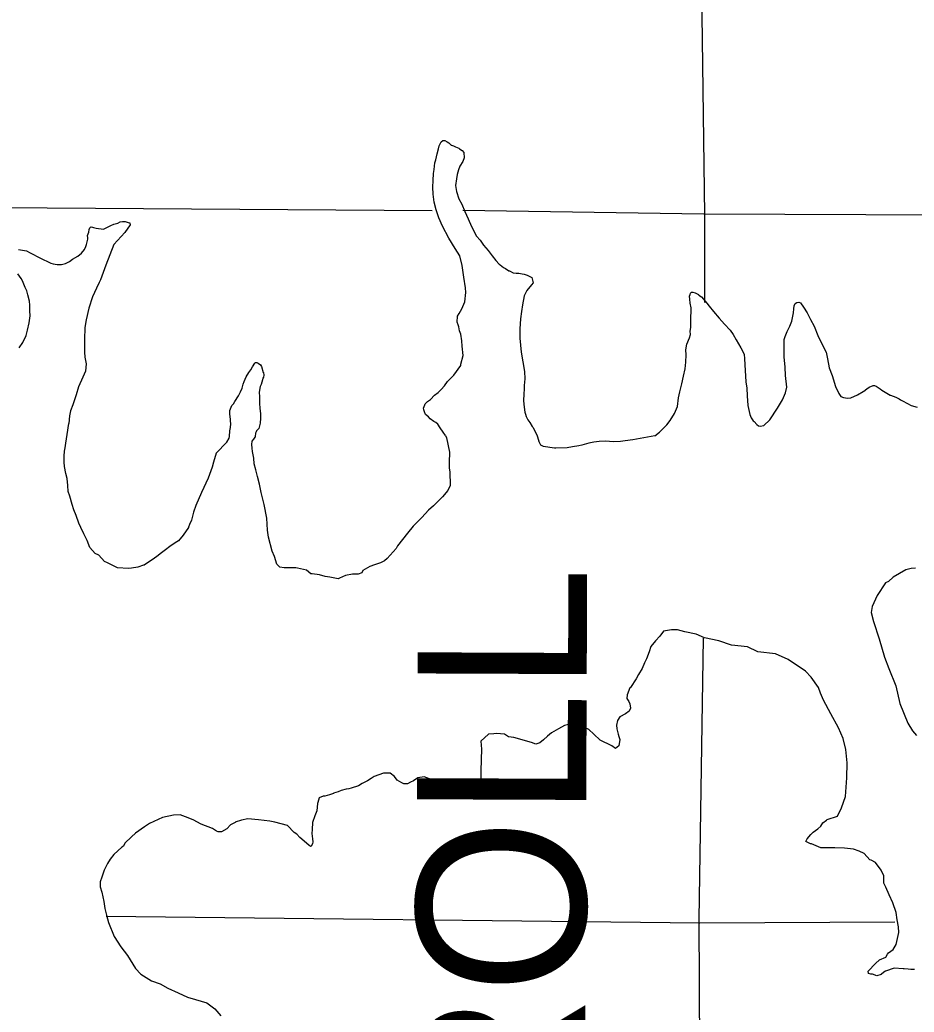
# Model space of a CAD drawing. Extents: x 77230 to 630905, y 790554 to 1662844.
# Drawn here: x 333769 to 340468, y 1589828 to 1597259 of the extents above; entities that cross this region are included whole.
import ezdxf

# ---------------------------------------------------------------- set-up
doc = ezdxf.new("R2010")
doc.units = 0
for name, color, linetype in [('Level 16', 7, 'Continuous'), ('Level 17', 7, 'Continuous'), ('Level 28', 7, 'Continuous')]:
    doc.layers.add(name, color=color, linetype=linetype)

msp = doc.modelspace()

# ---------------------------------------------------------------- linework, layer by layer
at = {"layer": 'Level 16'}
for points in [[(338741.7, 1604524.7), (338815.3, 1601060.6), (338863.6, 1598419.3), (338897.5, 1595799.9), (338898.6, 1595143)], [(336857.9, 1595828.9), (333610.8, 1595852.7), (331145.9, 1595833.5)], [(341926.6, 1595791.1), (338893.5, 1595803.9), (337087.8, 1595832.2)], [(338888.1, 1592628.9), (338854.4, 1590525.3), (338871.5, 1587563.9)], [(340323.8, 1590502.4), (338862.7, 1590495.3), (334414.7, 1590545.7)]]:
    msp.add_lwpolyline(points, dxfattribs=at)
at = {"layer": 'Level 17'}
for points in [[(336958.2, 1594146.7), (336940.6, 1594171.6), (336918.2, 1594203.3), (336899.8, 1594231.1), (336885.7, 1594242.9), (336871.5, 1594252.7), (336843.3, 1594272.4), (336829.1, 1594286.2), (336808.9, 1594303.9), (336800.6, 1594323.8), (336794.4, 1594339.8), (336792.2, 1594353.8), (336794.2, 1594355.8), (336805.8, 1594384), (336823.5, 1594400.3), (336845.3, 1594416.6), (336874.8, 1594449.1), (336902.6, 1594467.5), (336924.3, 1594489.9), (336949.9, 1594518.3), (336971.4, 1594550.6), (337020.8, 1594597.4), (337071.7, 1594670.2), (337073.6, 1594680.3), (337090.7, 1594744.6), (337083.7, 1594816.6), (337081.2, 1594856.6), (337072.5, 1594906.6), (337062.2, 1594930.5), (337057.8, 1594960.5), (337051.6, 1594974.4), (337045.3, 1594996.3), (337048.7, 1595040.4), (337060.4, 1595060.6), (337079.9, 1595095), (337103.2, 1595147.4), (337110.2, 1595217.6), (337107.7, 1595251.6), (337094.6, 1595333.5), (337081.4, 1595419.5), (337064.4, 1595493.3), (337029.7, 1595546.9), (336982.7, 1595624.4), (336935.4, 1595713.8), (336908.6, 1595777.6), (336887.8, 1595835.3), (336873, 1595893.2), (336864.2, 1595953.2), (336863.5, 1596005.2), (336864.8, 1596057.3), (336868.1, 1596107.5), (336871.6, 1596137.6), (336879, 1596187.7), (336884.6, 1596211.9), (336894, 1596256.1), (336905.5, 1596294.3), (336911.2, 1596316.4), (336924.8, 1596346.6), (336936.6, 1596356.8), (336952.6, 1596355), (336970.8, 1596345.3), (336982.9, 1596337.4), (336999.1, 1596321.7), (337003.1, 1596321.7), (337017.1, 1596315.9), (337033.2, 1596308.1), (337057.4, 1596298.4), (337063.4, 1596292.5), (337083.6, 1596280.8), (337093.8, 1596264.9), (337098.3, 1596226.9), (337086.7, 1596198.7), (337065.2, 1596164.4), (337055.6, 1596136.2), (337044.1, 1596102), (337040.5, 1596067.9), (337033.2, 1596017.7), (337039.8, 1595973.7), (337058.6, 1595917.9), (337079.1, 1595878.1), (337101.9, 1595824.4), (337126.6, 1595768.6), (337151.4, 1595710.9), (337190.4, 1595639.4), (337216.8, 1595609.7), (337243.3, 1595572), (337277.8, 1595532.4), (337306.3, 1595492.8), (337334.8, 1595457.1), (337359.2, 1595429.5), (337367.3, 1595423.6), (337391.5, 1595405.9), (337407.6, 1595396.1), (337431.8, 1595380.4), (337435.9, 1595378.5), (337464, 1595364.9), (337486.1, 1595363.2), (337508.1, 1595361.5), (337532.1, 1595357.8), (337546.2, 1595354)], [(333759, 1595538.3), (333819.1, 1595529.2), (333845.3, 1595515.5), (333875.5, 1595499.9), (333893.6, 1595490.2), (333937.9, 1595466.8), (333980.2, 1595447.3), (334002.3, 1595437.6), (334018.4, 1595431.8), (334048.5, 1595426.3), (334080.4, 1595426.7), (334110.3, 1595435.2), (334142.1, 1595449.6), (334163.8, 1595468), (334203.5, 1595488.6), (334231.2, 1595511), (334252.8, 1595539.3), (334262.5, 1595561.5), (334268.3, 1595577.6), (334277.8, 1595615.8), (334277.6, 1595627.8), (334275.4, 1595643.8), (334287, 1595670), (334288.7, 1595690.1), (334292.6, 1595702.2), (334298.5, 1595706.2), (334302.5, 1595708.3), (334312.5, 1595706.4), (334320.5, 1595704.6), (334340.6, 1595698.8), (334396.7, 1595691.6), (334416.5, 1595701.9), (334450.3, 1595718.4), (334474.1, 1595728.8), (334502, 1595737.2), (334519.9, 1595745.5), (334537.8, 1595749.7), (334557.8, 1595750), (334573.9, 1595744.2), (334588, 1595738.4), (334592, 1595738.5), (334594.2, 1595724.5), (334555, 1595665.8), (334472.2, 1595576.5), (334412.4, 1595421.4), (334373.9, 1595312.7), (334362.2, 1595292.5), (334342.8, 1595250.2), (334313.7, 1595185.7), (334286.8, 1595101.2), (334266.1, 1595012.8), (334254.8, 1594956.5), (334252.1, 1594866.3), (334252.8, 1594810.3), (334253.4, 1594770.2), (334255.9, 1594734.2), (334264.6, 1594684.2), (334261.3, 1594628.1), (334242, 1594583.8), (334209, 1594511.2), (334189.8, 1594450.8), (334166.8, 1594376.4), (334149.5, 1594332.1), (334142, 1594293.9), (334134.8, 1594237.7)], [(333765.1, 1594803.3), (333792.6, 1594843.8), (333815.8, 1594896.2), (333827.3, 1594934.4), (333838.5, 1594990.6), (333845.8, 1595042.8), (333843.3, 1595080.8), (333844.7, 1595122.9), (333840.3, 1595152.9), (333827.6, 1595200.8), (333821.2, 1595230.7), (333808.9, 1595254.6), (333788.2, 1595304.4), (333780, 1595322.3), (333753.5, 1595358)], [(337546.2, 1595354), (337568.3, 1595346.3), (337600.4, 1595332.7), (337604.5, 1595328.8), (337615, 1595290.9), (337601.2, 1595274.7), (337567.8, 1595232.1), (337546.4, 1595191.8), (337533.3, 1595125.5), (337526, 1595075.3), (337518.8, 1595019.1), (337513.8, 1594944.9), (337514.8, 1594874.8), (337524.2, 1594770.8), (337550.2, 1594625), (337550.9, 1594570.9), (337547.6, 1594520.8), (337545.9, 1594498.7), (337544.6, 1594452.6), (337541.1, 1594410.5), (337545.6, 1594378.5), (337552.4, 1594320.6), (337556.6, 1594306.6), (337562.8, 1594288.7), (337575.1, 1594264.8), (337589.4, 1594243), (337607.8, 1594213.2), (337610.7, 1594209.5)], [(338562, 1594170.6), (338583.7, 1594195.1), (338615.3, 1594227.6), (338640.8, 1594260), (338674.1, 1594312.5), (338695.3, 1594364.9), (338702.5, 1594429.1), (338713.8, 1594473.3), (338727, 1594533.6), (338740.2, 1594589.9), (338753.5, 1594646.2), (338758.8, 1594696.3), (338760, 1594750.4), (338757.5, 1594788.4), (338764.9, 1594830.6), (338784.3, 1594876.9), (338791.9, 1594903.1), (338791.6, 1594927.1), (338795.2, 1594955.2), (338796.5, 1595005.3), (338797.2, 1595101.5), (338790.7, 1595137.4), (338788.3, 1595167.4), (338786, 1595189.4), (338789.8, 1595203.5), (338793.6, 1595213.6), (338799.6, 1595219.7), (338809.5, 1595219.8), (338827.6, 1595216.1), (338851.8, 1595202.4), (338855.8, 1595198.4), (338876, 1595184.7), (338914.6, 1595137.2), (338932.9, 1595115.4), (338965.5, 1595075.8), (339008.2, 1595024.3), (339048.7, 1594980.9), (339089.4, 1594935.4), (339111.8, 1594903.6), (339136.3, 1594861.9), (339171.2, 1594802.3), (339193.8, 1594754.6), (339198.3, 1594720.6), (339203.4, 1594634.5), (339208.6, 1594548.5), (339215.3, 1594500.5), (339218.1, 1594444.5), (339223, 1594372.4), (339238, 1594304.5), (339248.3, 1594278.7), (339256.5, 1594264.8), (339262.6, 1594256.8), (339270.7, 1594250.9), (339289, 1594229.2), (339303.1, 1594219.3), (339315.1, 1594217.5), (339343.1, 1594221.9), (339386.5, 1594264.6), (339445.2, 1594351.6), (339482.4, 1594414.2), (339505.6, 1594466.6), (339515.1, 1594508.8), (339505.9, 1594594.8), (339501, 1594658.8), (339495.9, 1594736.9), (339495.1, 1594801), (339494.2, 1594865), (339501.8, 1594889.2), (339517.3, 1594925.5), (339536.8, 1594965.8), (339552.3, 1595002.1), (339559.7, 1595040.2), (339563.4, 1595066.3), (339567, 1595094.4), (339570.7, 1595116.5), (339576.4, 1595134.6), (339590.3, 1595142.8), (339604.3, 1595145), (339616.3, 1595141.2), (339638.8, 1595107.5), (339667.3, 1595065.8), (339692, 1595014.1), (339718.7, 1594964.4), (339747.7, 1594894.7), (339782.6, 1594823.1), (339809.3, 1594771.4), (339820, 1594721.5), (339833, 1594653.5), (339853.7, 1594595.8), (339878.9, 1594514), (339903.6, 1594462.3), (339919.9, 1594438.5), (339938, 1594430.7), (339968, 1594425.1), (339994, 1594427.5), (340043.6, 1594452.3), (340087.3, 1594474.9), (340091.3, 1594479), (340115, 1594495.3), (340130.8, 1594509.6), (340160.7, 1594520)], [(335336.8, 1594127.4), (335339.7, 1594138.7), (335341.1, 1594180.8), (335346.7, 1594207), (335348.4, 1594235), (335346.1, 1594257), (335345.9, 1594267), (335343.3, 1594309.1), (335341, 1594335.1), (335356.5, 1594371.3), (335368.3, 1594383.5), (335380, 1594401.7), (335407.5, 1594444.2), (335421, 1594474.4), (335434.7, 1594500.6), (335442.3, 1594530.8), (335450, 1594550.9), (335465.5, 1594585.2), (335485, 1594619.5), (335498.8, 1594637.8), (335512.5, 1594660), (335530.1, 1594688.3), (335534, 1594692.3), (335544, 1594692.5), (335554, 1594688.6), (335572.2, 1594674.9), (335578.4, 1594662.9), (335593, 1594619.1), (335595, 1594619.1), (335597.3, 1594599.1), (335593.5, 1594583), (335589.6, 1594575), (335585.8, 1594562.9), (335576.2, 1594528.7), (335570.5, 1594512.6), (335563, 1594470.4), (335563.5, 1594436.4), (335564.2, 1594388.3), (335566.7, 1594348.3), (335571.2, 1594310.3), (335571.7, 1594276.3), (335568.2, 1594238.2), (335566.4, 1594228.1), (335558.8, 1594200), (335550.9, 1594191.8), (335543, 1594181.7), (335539.1, 1594173.6), (335535.3, 1594163.6), (335531.6, 1594139.5), (335531.7, 1594134.4)], [(340160.7, 1594520), (340170.7, 1594520.2), (340184.7, 1594516.4), (340213, 1594496.7), (340227.1, 1594486.9), (340287.6, 1594449.7), (340291.6, 1594447.8), (340331.8, 1594434.3), (340356, 1594420.7), (340366, 1594414.8), (340382.1, 1594407), (340418.4, 1594387.5), (340446.6, 1594371.9), (340490.8, 1594358.5)], [(335320.5, 1594096.7), (335240.4, 1594014.8), (335218.9, 1593946.4), (335209.2, 1593908.3), (335179.8, 1593827.8), (335128.6, 1593719.2), (335087.3, 1593622.6), (335069.7, 1593572.4), (335054.1, 1593512.1), (335040.4, 1593479.9), (335032.5, 1593459.8), (335032.5, 1593457.8), (334992.9, 1593401.3), (334957.2, 1593359), (334933.3, 1593342.7), (334891.5, 1593314.4), (334859.7, 1593290.1), (334829.8, 1593267.8), (334796, 1593241.5), (334778.1, 1593227.3), (334700.5, 1593174.6), (334696.5, 1593174.5), (334652.5, 1593160.2), (334604.5, 1593153.8), (334582.6, 1593149.6), (334500.5, 1593155), (334426.1, 1593192.5), (334404, 1593202.4), (334361.6, 1593250.2), (334333.5, 1593262), (334293.1, 1593307.8), (334272.7, 1593359.8), (334248.3, 1593409.7), (334225.9, 1593457.7), (334211.6, 1593489.7), (334191.1, 1593547.6), (334172.8, 1593589.6), (334160.5, 1593629.6), (334144, 1593691.7), (334131.7, 1593727.7), (334127.4, 1593771.7), (334122.9, 1593825.8), (334114.6, 1593861.9), (334104.2, 1593913.9), (334102, 1593946), (334101.7, 1593986.1), (334103.3, 1594034.2), (334105.3, 1594038.2), (334134.8, 1594237.7)], [(337610.7, 1594209.5), (337641.3, 1594151.2), (337656.2, 1594104.7)], [(338526, 1594143.8), (338562, 1594170.6)], [(335320.5, 1594096.7), (335336.8, 1594127.4)], [(335506.2, 1594078.4), (335508.2, 1594104.5), (335521.3, 1594119.1), (335531.7, 1594134.4)], [(336965.3, 1594129), (336987.7, 1594022), (336984.3, 1593943.8), (336984.6, 1593901.7), (336990.9, 1593873.7), (336991.6, 1593773.4), (336973.9, 1593735.2), (336936.3, 1593686.8), (336866.7, 1593620.1), (336831, 1593587.7), (336781.3, 1593533.2), (336715.8, 1593468.6), (336672.2, 1593414.1), (336598.8, 1593321.3), (336587, 1593299.2), (336543.4, 1593250.7), (336519.5, 1593224.5), (336501.6, 1593208.3), (336471.8, 1593192), (336425.8, 1593177.6), (336389.9, 1593165.3), (336338.1, 1593134.9), (336330.2, 1593118.8), (336304.3, 1593108.5), (336262.2, 1593108.2), (336208.3, 1593097.8), (336164.4, 1593077.4), (336154.4, 1593073.3), (336090.3, 1593086.9), (336056.2, 1593090.6), (336014.1, 1593102.3), (335958, 1593111.9), (335950, 1593111.9), (335915.7, 1593137.7), (335849.6, 1593153.2), (335837.5, 1593155.1), (335797.5, 1593156.8), (335749.4, 1593156.5), (335715.4, 1593160.2), (335693.2, 1593182.1), (335676.7, 1593240.1), (335660.4, 1593280.1), (335631.6, 1593384.1), (335625.2, 1593438.2), (335620.4, 1593528.4), (335599.6, 1593630.5), (335576.9, 1593718.6), (335564.4, 1593782.6), (335550, 1593838.7), (335535.6, 1593888.7), (335525.2, 1593934.7), (335520.9, 1593976.8), (335512.5, 1594026.9), (335510.3, 1594052.9), (335506.2, 1594078.4)], [(336958.2, 1594146.7), (336965.3, 1594129)], [(338526, 1594143.8), (338362.1, 1594114.7), (338304.1, 1594106.2), (338268.1, 1594101.9), (338218.1, 1594099.5), (338154, 1594103.1), (338110, 1594100.7), (338070, 1594096.4), (338032, 1594088.1), (337978.1, 1594073.7), (337956.1, 1594069.5), (337908.1, 1594061.1), (337870.2, 1594054.8), (337784.1, 1594052.1), (337774.1, 1594052.1), (337740.1, 1594055.8), (337692, 1594063.5), (337671.9, 1594073.3), (337663.7, 1594089.3), (337657.6, 1594103.3), (337656.2, 1594104.7)], [(340479.3, 1593154.3), (340445.3, 1593150), (340407.3, 1593139.7), (340311.7, 1593084.8), (340275.9, 1593054.5), (340254, 1593042.3), (340190.6, 1592949.6), (340153.3, 1592865.1), (340147.6, 1592820.9), (340164.1, 1592752.9), (340205.2, 1592622.8), (340246.3, 1592486.8), (340279, 1592400.8), (340332, 1592272.9), (340361.1, 1592140.8), (340420.3, 1591992.9), (340456.7, 1591935)], [(340055.4, 1591033.7), (340015.3, 1591049.4), (339947.2, 1591056.9), (339875.1, 1591058.4), (339821, 1591060), (339781, 1591059.7), (339769, 1591059.6), (339698.7, 1591089.1), (339692.7, 1591089.1), (339656.5, 1591106.9), (339666.4, 1591127), (339694.2, 1591159.3), (339712.1, 1591175.5), (339747.9, 1591201.8), (339769.7, 1591222), (339783.6, 1591246.2), (339811.4, 1591266.4), (339817.4, 1591270.5), (339895.3, 1591295.1), (339924.8, 1591357.5), (339954.2, 1591444), (339963.1, 1591582.4), (339966.2, 1591694.7), (339957.4, 1591794.9), (339936.8, 1591876.9), (339902.1, 1591956.9), (339843.3, 1592062.7), (339790.4, 1592164.5), (339768, 1592216.5), (339751.7, 1592258.5), (339697, 1592336.3), (339654.6, 1592382.1), (339525.8, 1592469.3), (339429.4, 1592510.7), (339297.2, 1592525.7), (339218.9, 1592563.2), (339100.7, 1592576.4), (339006.3, 1592609.7), (338898.1, 1592631), (338835.8, 1592658.6), (338749.6, 1592676), (338695.4, 1592691.6), (338693.4, 1592691.6), (338651.4, 1592691.3), (338591.4, 1592680.8), (338563.7, 1592644.5), (338529.9, 1592610.1), (338496.3, 1592565.8), (338482.6, 1592525.6), (338462.9, 1592473.3), (338449.2, 1592445.1), (338431.5, 1592402.9), (338403.8, 1592356.5), (338386, 1592324.3), (338344.5, 1592259.8), (338338.5, 1592255.8), (338318.9, 1592205.5), (338315.1, 1592177.4), (338331.3, 1592153.5), (338339.5, 1592137.5), (338343.7, 1592105.4), (338333.9, 1592083.3), (338306, 1592063.1), (338264.2, 1592038.7), (338246.4, 1592012.5), (338238.6, 1591976.3), (338240.8, 1591950.3), (338251.2, 1591910.2), (338255.3, 1591892.2), (338263.5, 1591870.2), (338255.8, 1591822.1), (338232, 1591801.8), (338203.8, 1591823.7), (338115.4, 1591865.1), (338069, 1591910.9), (338030.7, 1591944.7), (337972.5, 1591972.3), (337922.3, 1591988), (337878.3, 1591981.6), (337850.3, 1591975.4), (337804.5, 1591951), (337752.7, 1591920.5), (337722.8, 1591896.2), (337691, 1591867.9), (337663.2, 1591845.6), (337633.2, 1591835.4), (337603.1, 1591847.2), (337470.7, 1591884.3), (337430.7, 1591890), (337400.5, 1591909.8), (337340.4, 1591915.4), (337320.4, 1591913.2), (337280.4, 1591908.9), (337222.7, 1591858.3), (337227.2, 1591798.2), (337225.8, 1591720), (337222.5, 1591633.8), (337223, 1591563.6), (337221.2, 1591537.5), (337209.3, 1591523.4), (337173.4, 1591515.1)], [(340456.7, 1591935), (340487, 1591899.2)], [(337173.4, 1591515.1), (337119.2, 1591530.7), (337057, 1591548.3), (336959, 1591539.5), (336902.8, 1591563.2), (336838.6, 1591576.7), (336798.5, 1591590.4), (336750.5, 1591582.1), (336718.6, 1591561.8), (336694.7, 1591549.5), (336672.8, 1591539.4), (336644.8, 1591537.1), (336630.7, 1591545.1), (336596.5, 1591566.8), (336576.3, 1591592.8), (336542.1, 1591618.6), (336496, 1591618.2), (336494, 1591618.2), (336422.1, 1591593.6), (336400.3, 1591577.4), (336374.4, 1591561.2), (336334.5, 1591540.8), (336306.6, 1591522.5), (336250.7, 1591506.1), (336232.7, 1591501.9), (336214.7, 1591497.8), (336176.8, 1591487.5), (336154.8, 1591479.3), (336118.9, 1591469), (336118.9, 1591465), (336088.9, 1591456.7), (336053, 1591446.4), (336041, 1591446.3), (336011.1, 1591432.1), (336001.3, 1591397.9), (335999.4, 1591389.9), (335993.8, 1591335.7), (335978.1, 1591299.5), (335960.5, 1591249.2), (335958.9, 1591195.1), (335957.1, 1591167), (335961.4, 1591126.9), (335963.6, 1591104.9), (335961.7, 1591088.8), (335951.8, 1591070.7), (335945.9, 1591068.7), (335933.8, 1591078.6), (335867.3, 1591136.2), (335845.1, 1591160.1), (335822.9, 1591174), (335774.5, 1591225.8), (335680.2, 1591251.1), (335642.1, 1591258.8), (335556, 1591268.2), (335475.9, 1591275.6), (335429.9, 1591267.3), (335382, 1591250.9), (335382, 1591248.8), (335346.1, 1591230.5), (335320.3, 1591202.3), (335280.4, 1591179.9), (335254.4, 1591177.7), (335242.4, 1591183.6), (335212.2, 1591203.4), (335127.9, 1591236.9), (335067.6, 1591268.5), (335009.4, 1591292.1), (334969.2, 1591305.9), (334919.2, 1591303.5), (334837.3, 1591284.8), (334741.5, 1591240), (334701.7, 1591215.6), (334636, 1591169), (334606.2, 1591140.7), (334554.5, 1591094.2), (334544.7, 1591072.1), (334532.7, 1591063.9), (334473.1, 1591009.4), (334445.4, 1590973.1), (334425.6, 1590940.8), (334400, 1590890.5), (334382.4, 1590840.2), (334370.6, 1590804.1), (334370.9, 1590768), (334383.3, 1590726), (334397.8, 1590655.9), (334406.2, 1590603.8), (334418.6, 1590553.8), (334433.1, 1590499.8), (334475.9, 1590393.8), (334524.5, 1590318), (334575.1, 1590252.2), (334635.9, 1590156.4), (334676.3, 1590112.6), (334754.7, 1590063.1), (334820.9, 1590041.5), (334877.2, 1590007.9), (334955.6, 1589972.4), (335023.9, 1589940.8), (335086.1, 1589923.3), (335170.3, 1589897.8)], [(340470.7, 1590148.6), (340444.6, 1590148.4), (340422.6, 1590150.2), (340392.6, 1590152), (340386.6, 1590152), (340318.5, 1590157.5), (340254.6, 1590134.9), (340240.6, 1590128.8), (340220.7, 1590110.6), (340188.8, 1590100.3), (340156.7, 1590112.1), (340142.7, 1590112), (340126.6, 1590117.9), (340124.5, 1590135.9), (340178.1, 1590192.5), (340209.9, 1590220.8), (340255.8, 1590241.2), (340267.6, 1590263.3), (340275.5, 1590271.4), (340311.4, 1590297.8), (340333.1, 1590336), (340354.4, 1590424.4), (340350.1, 1590466.5), (340341.7, 1590520.6), (340333.2, 1590574.6), (340308.6, 1590646.6), (340282.2, 1590706.6), (340255.7, 1590764.5), (340241.4, 1590794.5), (340241, 1590848.6), (340220.7, 1590892.6), (340178.2, 1590948.4), (340146, 1590966.2), (340136, 1590968.1), (340093.6, 1591015.9), (340055.4, 1591033.7)], [(335170.3, 1589897.8), (335230.7, 1589852.2), (335275.2, 1589800.4)]]:
    msp.add_lwpolyline(points, dxfattribs=at)

# ---------------------------------------------------------------- texts
at = {"layer": 'Level 28'}
msp.add_text('CARROLL', height=1267.2, rotation=89.76784, dxfattribs=at).set_placement((337986.6, 1585158.9))

doc.saveas('drawing.dxf')
